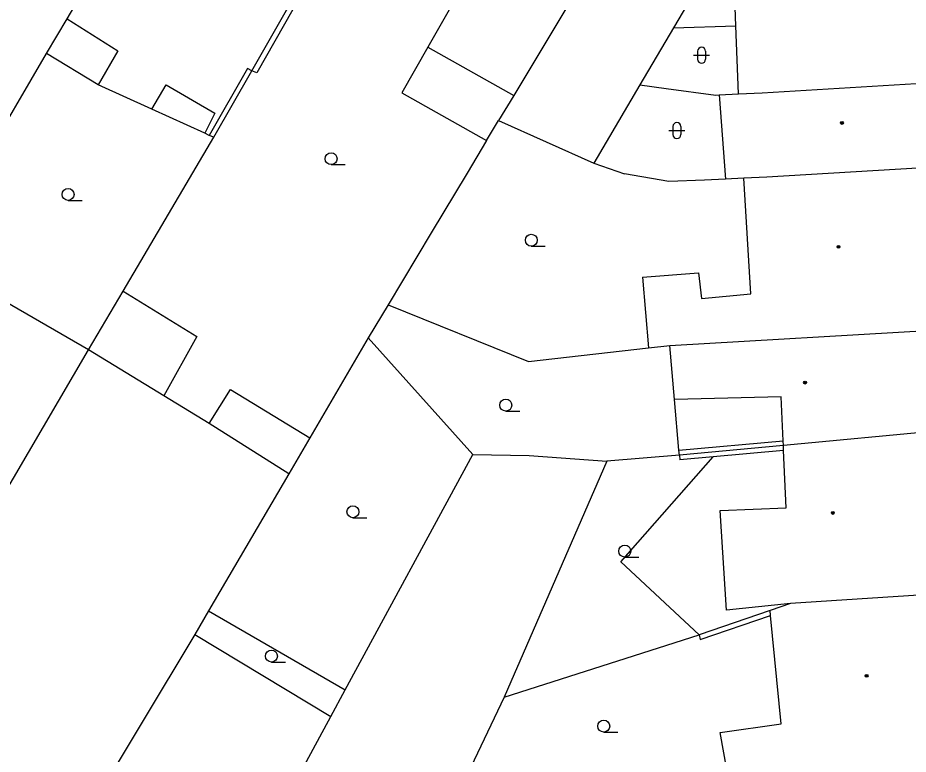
# Model space of a CAD drawing. Extents: x -596229 to -595156, y -1161237 to -1159376.
# Drawn here: x -596136.3 to -596080.4, y -1161162.4 to -1161116.2 of the extents above; entities that cross this region are included whole.
import ezdxf

# ---------------------------------------------------------------- set-up
doc = ezdxf.new("R2010")
doc.units = 0
for name, color, linetype in [('DOP - kresba z DSPS bez souradnic', 7, 'Continuous'), ('DOP - ploty', 7, 'Continuous'), ('DOP - rozhrani ploch obecne', 7, 'Continuous'), ('Level 36', 7, 'Continuous'), ('Level 39', 7, 'Continuous'), ('TM - budovy zdene_ betonove - VP', 7, 'Continuous'), ('TM - letecke snimky - pomocna linie', 7, 'Continuous')]:
    doc.layers.add(name, color=color, linetype=linetype)

msp = doc.modelspace()

# ---------------------------------------------------------------- linework, layer by layer
at = {"layer": 'DOP - kresba z DSPS bez souradnic'}
for points in [[(-596113.98, -1161106.84), (-596121.28, -1161119.68)], [(-596133.17, -1161116.3), (-596129.98, -1161118.31)], [(-596095.15, -1161116.87), (-596091.24, -1161116.75)], [(-596129.98, -1161118.31), (-596131.22, -1161120.45)], [(-596110.56, -1161118.08), (-596105.17, -1161121.1)], [(-596121.86, -1161119.42), (-596124.26, -1161123.61)], [(-596121.6, -1161119.57), (-596121.86, -1161119.42)], [(-596121.28, -1161119.68), (-596121.6, -1161119.57)], [(-596127.86, -1161121.97), (-596126.97, -1161120.44)], [(-596126.97, -1161120.44), (-596123.9, -1161122.22)], [(-596123.9, -1161122.22), (-596124.54, -1161123.48)], [(-596129.65, -1161133.38), (-596125.03, -1161136.21)], [(-596125.03, -1161136.21), (-596127.11, -1161139.93)], [(-596124.26, -1161141.68), (-596122.92, -1161139.54)], [(-596122.92, -1161139.54), (-596117.95, -1161142.56)], [(-596094.82, -1161143.35), (-596095.09, -1161140.16)], [(-596094.82, -1161143.35), (-596088.28, -1161142.76)], [(-596094.79, -1161143.65), (-596094.82, -1161143.35)], [(-596088.26, -1161143.36), (-596092.68, -1161143.76)], [(-596092.68, -1161143.76), (-596094.76, -1161143.95)], [(-596093.49, -1161155.22), (-596089.07, -1161153.71)]]:
    msp.add_lwpolyline(points, dxfattribs=at)
at = {"layer": 'DOP - ploty'}
for points in [[(-596094.79, -1161143.65), (-596099.33, -1161144.04)], [(-596099.33, -1161144.04), (-596105.78, -1161158.82)], [(-596105.78, -1161158.82), (-596093.55, -1161154.92)]]:
    msp.add_lwpolyline(points, dxfattribs=at)
at = {"layer": 'DOP - rozhrani ploch obecne'}
for points in [[(-596121.6, -1161119.57), (-596109.99, -1161099.25)], [(-596104.29, -1161107.09), (-596110.56, -1161118.08)], [(-596133.17, -1161116.3), (-596128.74, -1161108.76), (-596127.95, -1161107.42)], [(-596098.71, -1161110.32), (-596105.17, -1161121.1)], [(-596093.19, -1161113.53), (-596095.15, -1161116.87)], [(-596134.46, -1161118.48), (-596133.17, -1161116.3)], [(-596095.15, -1161116.87), (-596097.26, -1161120.44)], [(-596110.56, -1161118.08), (-596112.19, -1161120.94)], [(-596138.48, -1161125.33), (-596134.46, -1161118.48)], [(-596131.22, -1161120.45), (-596134.46, -1161118.48)], [(-596123.98, -1161123.73), (-596121.6, -1161119.57)], [(-596127.86, -1161121.97), (-596131.22, -1161120.45)], [(-596097.26, -1161120.44), (-596100.15, -1161125.35)], [(-596097.26, -1161120.44), (-596095.61, -1161120.67)], [(-596112.19, -1161120.94), (-596106.87, -1161123.93)], [(-596105.17, -1161121.1), (-596106.12, -1161122.68)], [(-596095.61, -1161120.67), (-596092.5, -1161121.08)], [(-596092.5, -1161121.08), (-596092.3, -1161121.07)], [(-596092.3, -1161121.07), (-596091.08, -1161121)], [(-596124.54, -1161123.48), (-596127.86, -1161121.97)], [(-596106.87, -1161123.93), (-596106.12, -1161122.68)], [(-596106.12, -1161122.68), (-596100.15, -1161125.35)], [(-596129.65, -1161133.38), (-596123.98, -1161123.73)], [(-596124.26, -1161123.61), (-596124.54, -1161123.48)], [(-596123.98, -1161123.73), (-596124.26, -1161123.61)], [(-596106.87, -1161123.93), (-596108.1, -1161125.97)], [(-596100.15, -1161125.35), (-596098.23, -1161126.01)], [(-596108.1, -1161125.97), (-596110.35, -1161129.72)], [(-596095.44, -1161126.51), (-596098.23, -1161126.01)], [(-596093.21, -1161126.41), (-596095.44, -1161126.51)], [(-596091.9, -1161126.35), (-596093.21, -1161126.41)], [(-596090.75, -1161126.29), (-596091.9, -1161126.35)], [(-596110.35, -1161129.72), (-596113.05, -1161134.23)], [(-596131.83, -1161137.06), (-596141.86, -1161131.27)], [(-596131.83, -1161137.06), (-596129.65, -1161133.38)], [(-596113.05, -1161134.23), (-596114.29, -1161136.3)], [(-596113.05, -1161134.23), (-596104.24, -1161137.78)], [(-596114.29, -1161136.3), (-596117.95, -1161142.56)], [(-596107.73, -1161143.61), (-596114.29, -1161136.3)], [(-596157.54, -1161181), (-596131.83, -1161137.06)], [(-596127.11, -1161139.93), (-596131.83, -1161137.06)], [(-596104.24, -1161137.78), (-596096.72, -1161136.92)], [(-596124.26, -1161141.68), (-596127.11, -1161139.93)], [(-596119.28, -1161144.83), (-596124.26, -1161141.68)], [(-596117.95, -1161142.56), (-596119.28, -1161144.83)], [(-596088.27, -1161143.06), (-596094.79, -1161143.65)], [(-596115.74, -1161158.37), (-596107.73, -1161143.61)], [(-596107.73, -1161143.61), (-596104.2, -1161143.68)], [(-596104.2, -1161143.68), (-596099.33, -1161144.04)], [(-596094.79, -1161143.65), (-596094.76, -1161143.95)], [(-596119.28, -1161144.83), (-596124.31, -1161153.42)], [(-596124.31, -1161153.42), (-596125.17, -1161154.89)], [(-596124.31, -1161153.42), (-596115.74, -1161158.37)], [(-596089.1, -1161153.4), (-596093.55, -1161154.92)], [(-596125.17, -1161154.89), (-596135.07, -1161171.38)], [(-596125.17, -1161154.89), (-596116.64, -1161160.03)], [(-596093.55, -1161154.92), (-596093.49, -1161155.22)], [(-596116.64, -1161160.03), (-596115.74, -1161158.37)], [(-596105.78, -1161158.82), (-596109.73, -1161167.13)], [(-596130.2, -1161185.12), (-596116.64, -1161160.03)]]:
    msp.add_lwpolyline(points, dxfattribs=at)
at = {"layer": 'Level 36'}
for p, q in [((-596093.896, -1161118.586), (-596092.896, -1161118.586)), ((-596093.646, -1161118.336), (-596093.646, -1161118.836)), ((-596093.146, -1161118.336), (-596093.146, -1161118.836)), ((-596095.446, -1161123.306), (-596094.446, -1161123.306)), ((-596095.196, -1161123.056), (-596095.196, -1161123.556)), ((-596094.696, -1161123.056), (-596094.696, -1161123.556)), ((-596116.62, -1161125.445), (-596115.745, -1161125.445)), ((-596133.11, -1161127.685), (-596132.235, -1161127.685)), ((-596104.07, -1161130.555), (-596103.195, -1161130.555)), ((-596105.67, -1161140.895), (-596104.795, -1161140.895)), ((-596115.25, -1161147.575), (-596114.375, -1161147.575)), ((-596098.21, -1161150.045), (-596097.335, -1161150.045)), ((-596120.36, -1161156.625), (-596119.485, -1161156.625)), ((-596099.53, -1161161.015), (-596098.655, -1161161.015))]:
    msp.add_line(p, q, dxfattribs=at)
for centre in [(-596116.62, -1161125.07), (-596133.11, -1161127.31), (-596104.07, -1161130.18), (-596105.67, -1161140.52), (-596115.25, -1161147.2), (-596098.21, -1161149.67), (-596120.36, -1161156.25), (-596099.53, -1161160.64)]:
    msp.add_circle(centre, 0.375, dxfattribs=at)
for centre, start, end in [((-596093.396, -1161118.336), 0, 180), ((-596093.396, -1161118.836), 180, 0), ((-596094.946, -1161123.056), 0, 180), ((-596094.946, -1161123.556), 180, 0)]:
    msp.add_arc(centre, 0.25, start, end, dxfattribs=at)
at = {"layer": 'Level 39'}
for centre, radius in [((-596084.6, -1161122.83), 0.09), ((-596084.6, -1161122.83), 0.0398), ((-596084.81, -1161130.6), 0.09), ((-596084.81, -1161130.6), 0.0398), ((-596086.91, -1161139.11), 0.09), ((-596086.91, -1161139.11), 0.0398), ((-596085.17, -1161147.28), 0.09), ((-596085.17, -1161147.28), 0.0398), ((-596083.05, -1161157.49), 0.09), ((-596083.05, -1161157.49), 0.0398)]:
    msp.add_circle(centre, radius, dxfattribs=at)
at = {"layer": 'TM - budovy zdene_ betonove - VP'}
for points in [[(-596091.24, -1161116.75), (-596091.38, -1161113.27)], [(-596091.08, -1161121), (-596091.24, -1161116.75)], [(-596089.59, -1161120.95), (-596079.94, -1161120.36)], [(-596091.08, -1161121), (-596089.59, -1161120.95)], [(-596079.56, -1161125.65), (-596079.86, -1161125.67), (-596089.3, -1161126.23)], [(-596089.3, -1161126.23), (-596090.75, -1161126.29)], [(-596090.3, -1161133.55), (-596090.75, -1161126.29)], [(-596097.09, -1161132.5), (-596093.59, -1161132.22)], [(-596093.59, -1161132.22), (-596093.4, -1161133.83)], [(-596097.09, -1161132.5), (-596096.72, -1161136.92)], [(-596093.4, -1161133.83), (-596090.3, -1161133.55)], [(-596095.38, -1161136.79), (-596078.89, -1161135.82)], [(-596096.72, -1161136.92), (-596095.38, -1161136.79)], [(-596095.09, -1161140.16), (-596095.38, -1161136.79)], [(-596088.41, -1161139.99), (-596095.09, -1161140.16)], [(-596088.28, -1161142.76), (-596088.41, -1161139.99)], [(-596078.5, -1161142.13), (-596088.27, -1161143.06)], [(-596088.27, -1161143.06), (-596088.28, -1161142.76)], [(-596088.26, -1161143.36), (-596088.27, -1161143.06)], [(-596088.1, -1161146.95), (-596088.26, -1161143.36)], [(-596092.24, -1161147.13), (-596088.1, -1161146.95)], [(-596091.83, -1161153.37), (-596092.24, -1161147.13)], [(-596077.86, -1161152.31), (-596087.83, -1161152.96)], [(-596087.83, -1161152.96), (-596091.83, -1161153.37)], [(-596087.83, -1161152.96), (-596089.1, -1161153.4)], [(-596089.07, -1161153.71), (-596089.1, -1161153.4)], [(-596088.41, -1161160.5), (-596089.07, -1161153.71)], [(-596092.23, -1161161.05), (-596088.41, -1161160.5)], [(-596091.62, -1161164.4), (-596092.23, -1161161.05)]]:
    msp.add_lwpolyline(points, dxfattribs=at)
at = {"layer": 'TM - letecke snimky - pomocna linie'}
for points in [[(-596092.3, -1161121.07), (-596091.9, -1161126.35)], [(-596093.55, -1161154.92), (-596098.45, -1161150.34), (-596092.68, -1161143.76)]]:
    msp.add_lwpolyline(points, dxfattribs=at)

doc.saveas('drawing.dxf')
